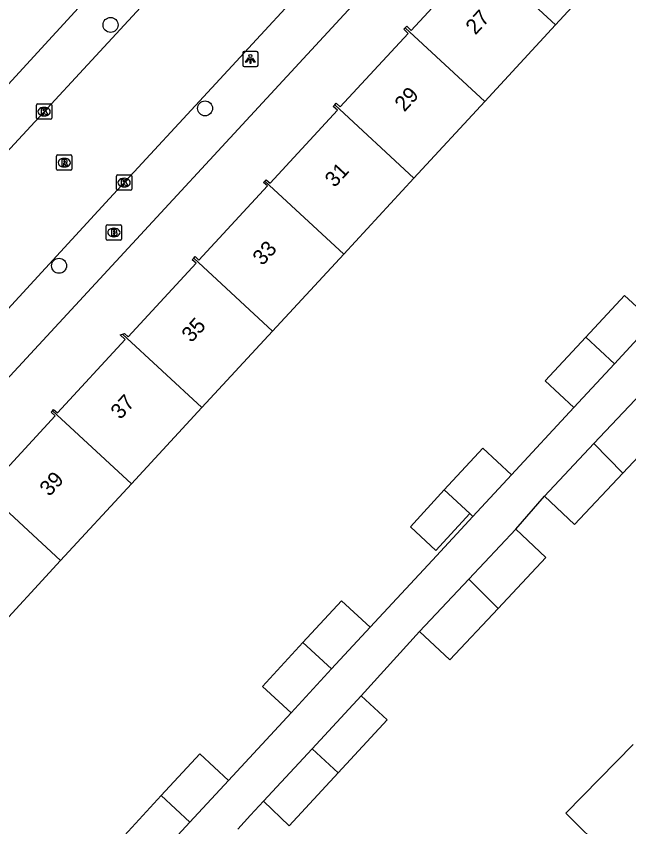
# Model space of a CAD drawing. Extents: x 159222 to 160346, y 381249 to 382166.
# Drawn here: x 159854.8 to 159894.8, y 381586.3 to 381639.2 of the extents above; entities that cross this region are included whole.
import ezdxf

# ---------------------------------------------------------------- set-up
doc = ezdxf.new("R2010")
doc.units = 0
for name, color, linetype in [('IMGEO_Boom', 7, 'Continuous'), ('IMGEO_Brandkraan', 7, 'Continuous'), ('IMGEO_Kolk', 7, 'Continuous'), ('IMGEO_Lichtpunt', 7, 'Continuous'), ('IMGEO_Pand', 7, 'Continuous'), ('IMGEO_Pand_nummerreeks', 7, 'Continuous'), ('IMGEO_Rijbaan_lokaal_open', 7, 'Continuous'), ('IMGEO_Rioolput', 7, 'Continuous'), ('IMGEO_Voetpad_open', 7, 'Continuous')]:
    doc.layers.add(name, color=color, linetype=linetype)

msp = doc.modelspace()

# ---------------------------------------------------------------- linework, layer by layer
at = {"layer": 'IMGEO_Boom'}
for centre in [(159860.956, 381638.582), (159867.126, 381633.143), (159857.598, 381622.874)]:
    msp.add_circle(centre, 0.489, dxfattribs=at)
at = {"layer": 'IMGEO_Brandkraan'}
for p, q in [((159860.674, 381624.62), (159860.674, 381625.472)), ((159860.749, 381625.546), (159861.601, 381625.546)), ((159861.162, 381625.326), (159861.187, 381625.326)), ((159861.675, 381625.472), (159861.675, 381624.62)), ((159861.185, 381624.766), (159861.16, 381624.766)), ((159861.601, 381624.546), (159860.749, 381624.546))]:
    msp.add_line(p, q, dxfattribs=at)
for points in [[(159860.674, 381624.62), (159860.674, 381625.472)], [(159860.749, 381625.546), (159861.601, 381625.546)], [(159861.022, 381625.246), (159861.022, 381624.846), (159861.235, 381624.846)], [(159861.253, 381625.246), (159861.022, 381625.246)], [(159861.201, 381625.165), (159861.147, 381625.165), (159861.147, 381625.089)], [(159861.147, 381625.089), (159861.2, 381625.089)], [(159861.675, 381625.472), (159861.675, 381624.62)], [(159861.209, 381625.013), (159861.147, 381625.013), (159861.147, 381624.932)], [(159861.147, 381624.932), (159861.209, 381624.932)], [(159861.601, 381624.546), (159860.749, 381624.546)]]:
    msp.add_lwpolyline(points, dxfattribs=at)
for centre, radius, start, end in [((159860.751, 381625.47), 0.0765, 91.552, 178.448), ((159860.751, 381625.47), 0.0765, 91.552, 178.448), ((159861.202, 381625.127), 0.0379, 267.8285, 90.9355), ((159861.257, 381625.101), 0.145, 59.4692, 91.5367), ((159861.282, 381625.148), 0.0922, 285.5137, 58.1501), ((159861.599, 381625.47), 0.0765, 1.552, 88.448), ((159861.599, 381625.47), 0.0765, 1.552, 88.448), ((159860.751, 381624.622), 0.0765, 181.552, 268.448), ((159860.751, 381624.622), 0.0765, 181.552, 268.448), ((159861.21, 381624.972), 0.0404, 269.8759, 90.5077), ((159861.241, 381625.097), 0.251, 268.6676, 293.5347), ((159861.287, 381624.956), 0.105, 301.3115, 78.989), ((159861.599, 381624.622), 0.0765, 271.552, 358.448), ((159861.599, 381624.622), 0.0765, 271.552, 358.448)]:
    msp.add_arc(centre, radius, start, end, dxfattribs=at)
for centre, major_axis, ratio, start_param, end_param in [((159861.161, 381625.046), (-0.387, 0.002), 0.722429, 4.712389, 7.853982), ((159861.186, 381625.046), (-0.39, 0.002), 0.717154, 1.570796, 4.712389)]:
    msp.add_ellipse(centre, major_axis=major_axis, ratio=ratio, start_param=start_param, end_param=end_param, dxfattribs=at)
at = {"layer": 'IMGEO_Kolk'}
for p, q in [((159856.121, 381632.502), (159856.121, 381633.354)), ((159856.196, 381633.428), (159857.048, 381633.428)), ((159856.609, 381633.208), (159856.634, 381633.208)), ((159857.122, 381633.354), (159857.122, 381632.502)), ((159856.632, 381632.648), (159856.607, 381632.648)), ((159857.048, 381632.428), (159856.196, 381632.428)), ((159861.418, 381628.799), (159862.27, 381628.799)), ((159861.343, 381627.873), (159861.343, 381628.725)), ((159861.831, 381628.579), (159861.856, 381628.579)), ((159862.344, 381628.725), (159862.344, 381627.873)), ((159862.27, 381627.799), (159861.418, 381627.799)), ((159861.854, 381628.019), (159861.829, 381628.019))]:
    msp.add_line(p, q, dxfattribs=at)
for points in [[(159856.121, 381632.502), (159856.121, 381633.354)], [(159856.196, 381633.428), (159857.048, 381633.428)], [(159856.442, 381633.128), (159856.565, 381633.128), (159856.565, 381632.977), (159856.695, 381633.128), (159856.859, 381633.128), (159856.713, 381632.977), (159856.866, 381632.728), (159856.714, 381632.728), (159856.629, 381632.892), (159856.565, 381632.825), (159856.565, 381632.728), (159856.442, 381632.728), (159856.442, 381633.128)], [(159857.122, 381633.354), (159857.122, 381632.502)], [(159857.048, 381632.428), (159856.196, 381632.428)], [(159861.418, 381628.799), (159862.27, 381628.799)], [(159861.343, 381627.873), (159861.343, 381628.725)], [(159861.664, 381628.499), (159861.787, 381628.499), (159861.787, 381628.348), (159861.917, 381628.499), (159862.081, 381628.499), (159861.935, 381628.348), (159862.088, 381628.099), (159861.936, 381628.099), (159861.851, 381628.263), (159861.787, 381628.196), (159861.787, 381628.099), (159861.664, 381628.099), (159861.664, 381628.499)], [(159862.344, 381628.725), (159862.344, 381627.873)], [(159862.27, 381627.799), (159861.418, 381627.799)]]:
    msp.add_lwpolyline(points, dxfattribs=at)
for centre, start, end in [((159856.198, 381633.352), 91.552, 178.448), ((159856.198, 381633.352), 91.552, 178.448), ((159857.046, 381633.352), 1.552, 88.448), ((159857.046, 381633.352), 1.552, 88.448), ((159856.198, 381632.504), 181.552, 268.448), ((159856.198, 381632.504), 181.552, 268.448), ((159857.046, 381632.504), 271.552, 358.448), ((159857.046, 381632.504), 271.552, 358.448), ((159861.42, 381628.723), 91.552, 178.448), ((159861.42, 381628.723), 91.552, 178.448), ((159862.268, 381628.723), 1.552, 88.448), ((159862.268, 381628.723), 1.552, 88.448), ((159861.42, 381627.875), 181.552, 268.448), ((159861.42, 381627.875), 181.552, 268.448), ((159862.268, 381627.875), 271.552, 358.448), ((159862.268, 381627.875), 271.552, 358.448)]:
    msp.add_arc(centre, 0.0765, start, end, dxfattribs=at)
for centre, major_axis, ratio, start_param, end_param in [((159856.608, 381632.928), (-0.387, 0.002), 0.722429, 4.712389, 7.853982), ((159856.633, 381632.928), (-0.39, 0.002), 0.717154, 1.570796, 4.712389), ((159861.83, 381628.299), (-0.387, 0.002), 0.722429, 4.712389, 7.853982), ((159861.855, 381628.299), (-0.39, 0.002), 0.717154, 1.570796, 4.712389)]:
    msp.add_ellipse(centre, major_axis=major_axis, ratio=ratio, start_param=start_param, end_param=end_param, dxfattribs=at)
at = {"layer": 'IMGEO_Lichtpunt'}
for p, q in [((159869.587, 381636.764), (159869.587, 381635.957)), ((159869.587, 381636.764), (159869.587, 381635.957)), ((159870.489, 381636.859), (159869.681, 381636.859)), ((159870.489, 381636.859), (159869.681, 381636.859)), ((159870.583, 381635.957), (159870.583, 381636.764)), ((159870.583, 381635.957), (159870.583, 381636.764)), ((159869.681, 381635.863), (159870.489, 381635.863)), ((159869.681, 381635.863), (159870.489, 381635.863))]:
    msp.add_line(p, q, dxfattribs=at)
for points in [[(159869.961, 381636.428), (159870, 381636.4), (159869.812, 381636.138), (159869.774, 381636.165), (159869.961, 381636.428)], [(159870.063, 381636.38), (159870.11, 381636.38), (159870.11, 381636.058), (159870.063, 381636.058), (159870.063, 381636.38)], [(159870.173, 381636.4), (159870.211, 381636.427), (159870.398, 381636.165), (159870.359, 381636.137), (159870.173, 381636.4)]]:
    msp.add_lwpolyline(points, dxfattribs=at)
msp.add_circle((159870.086, 381636.562), 0.0994, dxfattribs=at)
for centre, start, end in [((159869.681, 381636.764), 90, 180), ((159869.681, 381636.764), 90, 180), ((159870.489, 381636.764), 0, 90), ((159870.489, 381636.764), 0, 90), ((159869.681, 381635.957), 180, 270), ((159869.681, 381635.957), 180, 270), ((159870.489, 381635.957), 270, 0), ((159870.489, 381635.957), 270, 360)]:
    msp.add_arc(centre, 0.0946, start, end, dxfattribs=at)
at = {"layer": 'IMGEO_Pand'}
for points in [[(159894.633, 381643.604), (159889.991, 381638.583)], [(159880.188, 381638.398), (159880.281, 381638.498), (159880.569, 381638.231), (159885.009, 381643.033), (159884.757, 381643.266), (159884.835, 381643.35)], [(159884.835, 381643.35), (159889.991, 381638.583)], [(159875.584, 381633.374), (159875.677, 381633.475), (159875.939, 381633.233), (159880.379, 381638.034), (159880.095, 381638.297), (159880.188, 381638.398)], [(159885.38, 381633.596), (159880.188, 381638.398)], [(159889.991, 381638.583), (159885.38, 381633.596)], [(159885.38, 381633.596), (159880.754, 381628.592)], [(159871.032, 381628.395), (159871.117, 381628.487), (159871.363, 381628.259), (159875.765, 381633.019), (159875.491, 381633.273), (159875.584, 381633.374)], [(159875.584, 381633.374), (159880.754, 381628.592)], [(159866.383, 381623.374), (159866.479, 381623.477), (159866.725, 381623.25), (159871.192, 381628.08), (159870.948, 381628.305), (159871.032, 381628.395)], [(159876.175, 381623.64), (159871.032, 381628.395)], [(159880.754, 381628.592), (159876.175, 381623.64)], [(159876.175, 381623.64), (159871.529, 381618.616)], [(159861.732, 381618.412), (159861.875, 381618.457), (159862.105, 381618.245), (159866.539, 381623.04), (159866.289, 381623.272), (159866.383, 381623.374)], [(159866.383, 381623.374), (159871.529, 381618.616)], [(159891.968, 381618.219), (159894.489, 381620.945), (159896.359, 381619.216)], [(159896.359, 381619.216), (159893.838, 381616.489)], [(159857.163, 381613.423), (159857.244, 381613.51), (159857.488, 381613.284), (159861.913, 381618.07), (159861.59, 381618.368), (159861.732, 381618.412)], [(159866.912, 381613.622), (159861.732, 381618.412)], [(159871.529, 381618.616), (159866.912, 381613.622)], [(159891.196, 381613.632), (159889.326, 381615.361), (159891.968, 381618.219)], [(159891.968, 381618.219), (159893.838, 381616.489)], [(159893.838, 381616.489), (159891.196, 381613.632)], [(159892.5, 381611.275), (159895.551, 381614.518)], [(159895.551, 381614.518), (159897.518, 381612.669), (159894.389, 381609.342)], [(159866.912, 381613.622), (159862.319, 381608.656)], [(159852.538, 381608.41), (159852.629, 381608.508), (159852.885, 381608.27), (159857.346, 381613.094), (159857.083, 381613.337), (159857.163, 381613.423)], [(159862.319, 381608.656), (159857.163, 381613.423)], [(159887.124, 381609.25), (159885.254, 381610.979), (159882.735, 381608.254)], [(159889.273, 381607.844), (159892.5, 381611.275)], [(159892.5, 381611.275), (159894.389, 381609.342)], [(159887.124, 381609.25), (159884.605, 381606.525)], [(159894.389, 381609.342), (159891.24, 381605.994), (159889.273, 381607.844)], [(159852.538, 381608.41), (159857.689, 381603.647)], [(159862.319, 381608.656), (159857.689, 381603.647)], [(159884.405, 381606.71), (159882.189, 381604.314), (159880.519, 381605.858), (159882.735, 381608.254)], [(159882.735, 381608.254), (159884.405, 381606.71)], [(159884.405, 381606.71), (159884.605, 381606.525)], [(159884.335, 381602.443), (159887.4, 381605.702)], [(159887.4, 381605.702), (159889.367, 381603.853), (159886.239, 381600.527)], [(159857.689, 381603.647), (159853.078, 381598.662)], [(159881.122, 381599.028), (159884.335, 381602.443)], [(159884.335, 381602.443), (159886.239, 381600.527)], [(159873.515, 381598.305), (159876.034, 381601.029), (159877.904, 381599.3)], [(159886.239, 381600.527), (159883.089, 381597.178), (159881.122, 381599.028)], [(159877.904, 381599.3), (159875.385, 381596.576)], [(159872.741, 381593.716), (159870.871, 381595.445), (159873.515, 381598.305)], [(159875.385, 381596.576), (159873.515, 381598.305)], [(159875.385, 381596.576), (159872.741, 381593.716)], [(159874.106, 381591.375), (159877.303, 381594.834)], [(159877.303, 381594.834), (159878.999, 381593.266), (159875.801, 381589.807)], [(159870.936, 381587.946), (159874.106, 381591.375)], [(159874.106, 381591.375), (159875.801, 381589.807)], [(159902.427, 381584.4), (159900.474, 381582.412), (159899.313, 381583.552), (159896.874, 381581.068), (159893.306, 381584.571), (159890.656, 381587.174), (159895.057, 381591.656)], [(159864.266, 381588.318), (159866.785, 381591.042), (159868.655, 381589.313)], [(159875.801, 381589.807), (159872.605, 381586.349), (159870.936, 381587.946)], [(159868.655, 381589.313), (159866.136, 381586.589)], [(159863.492, 381583.729), (159861.622, 381585.458), (159864.266, 381588.318)], [(159866.136, 381586.589), (159864.266, 381588.318)], [(159866.136, 381586.589), (159863.492, 381583.729)]]:
    msp.add_lwpolyline(points, dxfattribs=at)
at = {"layer": 'IMGEO_Rijbaan_lokaal_open'}
for points in [[(159829.069, 381603.011), (159835.145, 381609.655), (159853.087, 381629.109), (159862.906, 381639.713), (159865.477, 381642.489), (159867.597, 381644.778), (159870.779, 381648.232), (159872.787, 381650.412), (159884.507, 381663.136), (159884.832, 381663.574)], [(159834.176, 381598.121), (159834.644, 381598.738), (159835.165, 381599.311), (159838.508, 381602.939), (159860.89, 381627.268), (159889.697, 381658.416)]]:
    msp.add_lwpolyline(points, dxfattribs=at)
at = {"layer": 'IMGEO_Rioolput'}
for p, q in [((159857.439, 381629.175), (159857.439, 381630.027)), ((159857.514, 381630.101), (159858.366, 381630.101)), ((159857.927, 381629.881), (159857.952, 381629.881)), ((159858.44, 381630.027), (159858.44, 381629.175)), ((159857.95, 381629.321), (159857.925, 381629.321)), ((159858.366, 381629.101), (159857.514, 381629.101))]:
    msp.add_line(p, q, dxfattribs=at)
for points in [[(159857.439, 381629.175), (159857.439, 381630.027)], [(159857.514, 381630.101), (159858.366, 381630.101)], [(159858.44, 381630.027), (159858.44, 381629.175)], [(159858.028, 381629.799), (159857.776, 381629.801), (159857.776, 381629.401)], [(159857.776, 381629.401), (159857.9, 381629.401), (159857.9, 381629.563), (159857.911, 381629.563)], [(159857.954, 381629.72), (159857.9, 381629.72), (159857.9, 381629.639)], [(159857.9, 381629.639), (159857.952, 381629.639)], [(159857.958, 381629.534), (159858.029, 381629.401), (159858.169, 381629.401), (159858.104, 381629.527)], [(159858.366, 381629.101), (159857.514, 381629.101)]]:
    msp.add_lwpolyline(points, dxfattribs=at)
for centre, radius, start, end in [((159857.516, 381630.025), 0.0765, 91.552, 178.448), ((159857.516, 381630.025), 0.0765, 91.552, 178.448), ((159858.364, 381630.025), 0.0765, 1.552, 88.448), ((159858.364, 381630.025), 0.0765, 1.552, 88.448), ((159857.91, 381629.51), 0.0533, 26.0293, 88.6989), ((159857.936, 381629.828), 0.19, 274.7715, 282.9687), ((159857.96, 381629.624), 0.0964, 77.0061, 93.1865), ((159857.974, 381629.681), 0.0378, 276.6634, 79.6772), ((159858.027, 381629.689), 0.109, 350.3612, 89.416), ((159858.025, 381629.689), 0.112, 277.5842, 350.9817), ((159858.009, 381629.474), 0.108, 29.5134, 73.7905), ((159857.516, 381629.177), 0.0765, 181.552, 268.448), ((159857.516, 381629.177), 0.0765, 181.552, 268.448), ((159858.364, 381629.177), 0.0765, 271.552, 358.448), ((159858.364, 381629.177), 0.0765, 271.552, 358.448)]:
    msp.add_arc(centre, radius, start, end, dxfattribs=at)
for centre, major_axis, ratio, start_param, end_param in [((159857.926, 381629.601), (-0.387, 0.002), 0.722429, 4.712389, 7.853982), ((159857.951, 381629.601), (-0.39, 0.002), 0.717154, 1.570796, 4.712389)]:
    msp.add_ellipse(centre, major_axis=major_axis, ratio=ratio, start_param=start_param, end_param=end_param, dxfattribs=at)
at = {"layer": 'IMGEO_Voetpad_open'}
for points in [[(159836.759, 381591.155), (159843.162, 381598.335), (159840.577, 381600.766), (159891.859, 381656.228)], [(159860.788, 381641.8), (159854.029, 381634.444)], [(159891.196, 381613.632), (159887.124, 381609.25)], [(159887.4, 381605.702), (159889.273, 381607.844)], [(159884.605, 381606.525), (159881.961, 381603.666), (159877.904, 381599.3)], [(159877.303, 381594.834), (159881.122, 381599.028)], [(159872.741, 381593.716), (159868.655, 381589.313)], [(159869.264, 381586.138), (159870.098, 381587.04), (159870.936, 381587.946)]]:
    msp.add_lwpolyline(points, dxfattribs=at)

# ---------------------------------------------------------------- texts
at = {"layer": 'IMGEO_Pand_nummerreeks'}
for s, p in [('27', (159884.761, 381637.888)), ('29', (159880.128, 381632.87)), ('31', (159875.573, 381627.935)), ('33', (159870.863, 381622.835)), ('35', (159866.23, 381617.817)), ('37', (159861.597, 381612.799)), ('39', (159856.964, 381607.781))]:
    msp.add_text(s, height=1, rotation=47.2849, dxfattribs=at).set_placement(p)

doc.saveas('drawing.dxf')
